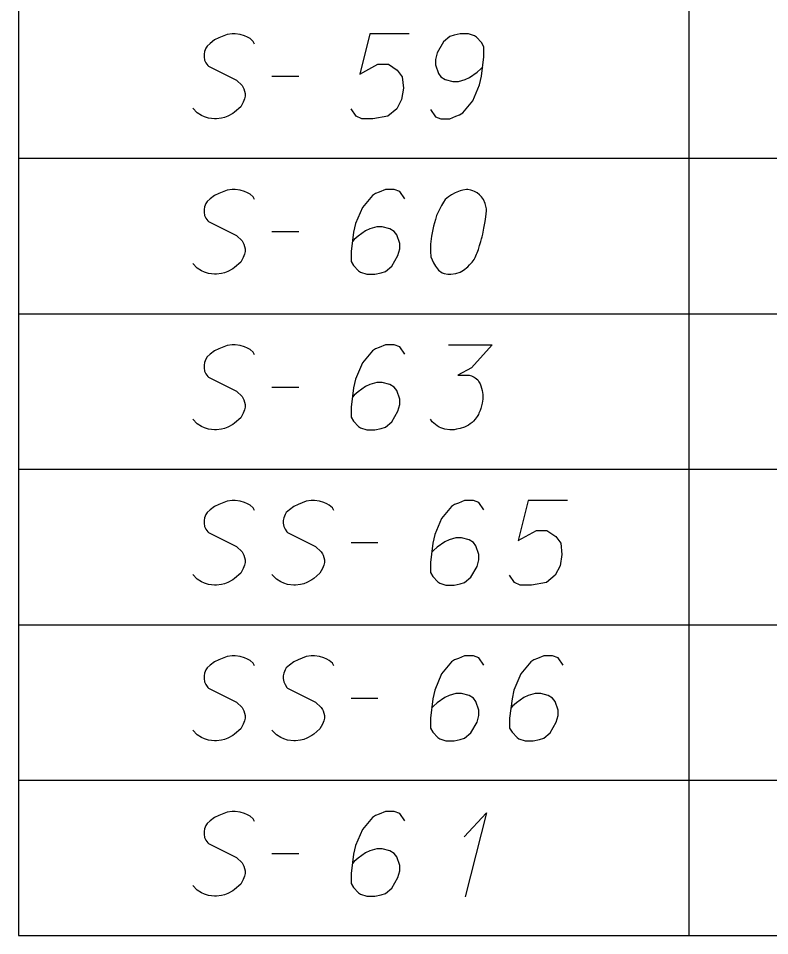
# Model space of a CAD drawing. Extents: x 2074207 to 2076812, y 516372 to 523312.
# Drawn here: x 2076260.6 to 2076303.1, y 518973.1 to 519025 of the extents above; entities that cross this region are included whole.
import ezdxf

# ---------------------------------------------------------------- set-up
doc = ezdxf.new("R2010")
doc.units = 0
for name, color, linetype in [('Prop DirtTable_ Soil Test Results - Outline (Major)', 7, 'Continuous'), ('Prop DirtTable_ Soil Test Results - Outline (Minor)', 7, 'Continuous'), ('Prop DirtTable_ Soil Test Results - Tx (Sample Data)', 7, 'Continuous')]:
    doc.layers.add(name, color=color, linetype=linetype)

msp = doc.modelspace()

# ---------------------------------------------------------------- linework, layer by layer
at = {"layer": 'Prop DirtTable_ Soil Test Results - Outline (Major)'}
for p, q in [((2076260.609, 519025.854), (2076260.609, 519017.054)), ((2076260.609, 519017.054), (2076260.609, 519008.254)), ((2076260.609, 519008.254), (2076260.609, 518999.454)), ((2076260.609, 518999.454), (2076260.609, 518990.654)), ((2076260.609, 518990.654), (2076260.609, 518981.854)), ((2076260.609, 518981.854), (2076260.609, 518973.054)), ((2076260.609, 518973.054), (2076811.903, 518973.054))]:
    msp.add_line(p, q, dxfattribs=at)
at = {"layer": 'Prop DirtTable_ Soil Test Results - Outline (Minor)'}
for p, q in [((2076298.546, 519025.854), (2076298.546, 519017.054)), ((2076260.609, 519017.054), (2076811.903, 519017.054)), ((2076260.609, 519017.054), (2076811.903, 519017.054)), ((2076298.546, 519017.054), (2076298.546, 519008.254)), ((2076260.609, 519008.254), (2076811.903, 519008.254)), ((2076260.609, 519008.254), (2076811.903, 519008.254)), ((2076298.546, 519008.254), (2076298.546, 518999.454)), ((2076260.609, 518999.454), (2076811.903, 518999.454)), ((2076260.609, 518999.454), (2076811.903, 518999.454)), ((2076298.546, 518999.454), (2076298.546, 518990.654)), ((2076260.609, 518990.654), (2076811.903, 518990.654)), ((2076260.609, 518990.654), (2076811.903, 518990.654)), ((2076298.546, 518990.654), (2076298.546, 518981.854)), ((2076260.609, 518981.854), (2076811.903, 518981.854)), ((2076260.609, 518981.854), (2076811.903, 518981.854)), ((2076298.546, 518981.854), (2076298.546, 518973.054)), ((2076260.609, 518973.054), (2076811.903, 518973.054))]:
    msp.add_line(p, q, dxfattribs=at)
at = {"layer": 'Prop DirtTable_ Soil Test Results - Tx (Sample Data)'}
for points in [[(2076273.968, 519023.517), (2076273.897, 519023.668), (2076273.721, 519023.82), (2076273.58, 519023.895), (2076273.403, 519023.971), (2076273.157, 519024.046), (2076272.874, 519024.084), (2076272.698, 519024.084), (2076272.416, 519024.046), (2076271.957, 519023.857), (2076271.71, 519023.744), (2076271.463, 519023.555), (2076271.287, 519023.404), (2076271.216, 519023.29), (2076271.146, 519023.101), (2076271.111, 519022.95), (2076271.111, 519022.799), (2076271.146, 519022.61), (2076271.216, 519022.459), (2076271.322, 519022.308), (2076271.358, 519022.27), (2076272.945, 519021.476), (2076273.262, 519021.174), (2076273.333, 519021.061), (2076273.368, 519020.985), (2076273.439, 519020.72), (2076273.439, 519020.569), (2076273.403, 519020.418), (2076273.333, 519020.229), (2076273.192, 519019.964), (2076272.839, 519019.662), (2076272.733, 519019.587), (2076272.451, 519019.435), (2076272.275, 519019.36), (2076272.098, 519019.322), (2076271.816, 519019.284), (2076271.71, 519019.284), (2076271.358, 519019.322), (2076271.146, 519019.398), (2076270.969, 519019.473), (2076270.723, 519019.624), (2076270.476, 519019.889)], [(2076282.716, 519024.084), (2076280.494, 519024.084), (2076279.929, 519021.816), (2076280.952, 519022.383), (2076281.552, 519022.383), (2076282.046, 519022.043), (2076282.328, 519021.665), (2076282.399, 519021.023), (2076282.293, 519020.38), (2076282.011, 519019.851), (2076281.517, 519019.435), (2076280.67, 519019.284), (2076280.035, 519019.284), (2076279.718, 519019.435), (2076279.436, 519019.851)], [(2076283.916, 519019.813), (2076284.198, 519019.398), (2076284.515, 519019.284), (2076285.009, 519019.284), (2076285.362, 519019.435), (2076285.574, 519019.511), (2076285.75, 519019.624), (2076286.314, 519020.305), (2076286.702, 519021.212), (2076286.808, 519021.703), (2076286.949, 519022.799), (2076286.949, 519023.366), (2076286.808, 519023.593), (2076286.526, 519023.895), (2076286.42, 519023.971), (2076286.067, 519024.084), (2076285.609, 519024.084), (2076285.256, 519024.009), (2076285.009, 519023.933), (2076284.656, 519023.631), (2076284.304, 519023.026), (2076284.198, 519022.648), (2076284.198, 519022.346), (2076284.374, 519021.854), (2076284.515, 519021.665), (2076284.762, 519021.514), (2076285.186, 519021.401), (2076285.503, 519021.401), (2076285.891, 519021.514), (2076286.138, 519021.627), (2076286.561, 519021.93), (2076286.773, 519022.119), (2076286.879, 519022.232)], [(2076274.956, 519021.703), (2076276.472, 519021.703)], [(2076273.968, 519014.717), (2076273.897, 519014.868), (2076273.721, 519015.02), (2076273.58, 519015.095), (2076273.403, 519015.171), (2076273.157, 519015.246), (2076272.874, 519015.284), (2076272.698, 519015.284), (2076272.416, 519015.246), (2076271.957, 519015.057), (2076271.71, 519014.944), (2076271.463, 519014.755), (2076271.287, 519014.604), (2076271.216, 519014.49), (2076271.146, 519014.301), (2076271.111, 519014.15), (2076271.111, 519013.999), (2076271.146, 519013.81), (2076271.216, 519013.659), (2076271.322, 519013.508), (2076271.358, 519013.47), (2076272.945, 519012.676), (2076273.262, 519012.374), (2076273.333, 519012.261), (2076273.368, 519012.185), (2076273.439, 519011.92), (2076273.439, 519011.769), (2076273.403, 519011.618), (2076273.333, 519011.429), (2076273.192, 519011.164), (2076272.839, 519010.862), (2076272.733, 519010.787), (2076272.451, 519010.635), (2076272.275, 519010.56), (2076272.098, 519010.522), (2076271.816, 519010.484), (2076271.71, 519010.484), (2076271.358, 519010.522), (2076271.146, 519010.598), (2076270.969, 519010.673), (2076270.723, 519010.824), (2076270.476, 519011.089)], [(2076282.469, 519014.755), (2076282.187, 519015.171), (2076281.87, 519015.284), (2076281.376, 519015.284), (2076281.023, 519015.133), (2076280.811, 519015.057), (2076280.635, 519014.944), (2076280.071, 519014.264), (2076279.683, 519013.357), (2076279.577, 519012.865), (2076279.436, 519011.769), (2076279.436, 519011.202), (2076279.577, 519010.975), (2076279.859, 519010.673), (2076279.965, 519010.598), (2076280.318, 519010.484), (2076280.776, 519010.484), (2076281.129, 519010.56), (2076281.376, 519010.635), (2076281.729, 519010.938), (2076282.081, 519011.542), (2076282.187, 519011.92), (2076282.187, 519012.223), (2076282.011, 519012.714), (2076281.87, 519012.903), (2076281.623, 519013.054), (2076281.199, 519013.168), (2076280.882, 519013.168), (2076280.494, 519013.054), (2076280.247, 519012.941), (2076279.824, 519012.638), (2076279.612, 519012.449), (2076279.506, 519012.336)], [(2076286.032, 519015.284), (2076285.962, 519015.284), (2076285.75, 519015.246), (2076285.609, 519015.209), (2076285.503, 519015.171), (2076285.327, 519015.095), (2076285.115, 519014.982), (2076284.939, 519014.868), (2076284.762, 519014.717), (2076284.656, 519014.566), (2076284.551, 519014.377), (2076284.445, 519014.188), (2076284.339, 519013.961), (2076284.268, 519013.81), (2076284.198, 519013.583), (2076284.092, 519013.205), (2076283.986, 519012.638), (2076283.916, 519012.185), (2076283.916, 519011.769), (2076283.951, 519011.467), (2076284.092, 519011.127), (2076284.198, 519010.938), (2076284.374, 519010.711), (2076284.586, 519010.56), (2076284.692, 519010.522), (2076284.903, 519010.484), (2076285.08, 519010.484), (2076285.362, 519010.522), (2076285.609, 519010.598), (2076285.785, 519010.711), (2076286.032, 519010.9), (2076286.138, 519011.013), (2076286.279, 519011.164), (2076286.385, 519011.316), (2076286.455, 519011.429), (2076286.526, 519011.618), (2076286.561, 519011.694), (2076286.632, 519011.883), (2076286.702, 519012.109), (2076286.773, 519012.336), (2076286.808, 519012.487), (2076286.843, 519012.601), (2076286.879, 519012.752), (2076286.949, 519013.092), (2076286.985, 519013.281), (2076287.02, 519013.47), (2076287.055, 519013.735), (2076287.09, 519014.075), (2076287.09, 519014.188), (2076287.055, 519014.339), (2076287.02, 519014.49), (2076286.914, 519014.717), (2076286.808, 519014.868), (2076286.702, 519014.982), (2076286.561, 519015.095), (2076286.42, 519015.171), (2076286.314, 519015.209), (2076286.209, 519015.246), (2076286.032, 519015.284)], [(2076274.956, 519012.903), (2076276.472, 519012.903)], [(2076273.968, 519005.917), (2076273.897, 519006.068), (2076273.721, 519006.22), (2076273.58, 519006.295), (2076273.403, 519006.371), (2076273.157, 519006.446), (2076272.874, 519006.484), (2076272.698, 519006.484), (2076272.416, 519006.446), (2076271.957, 519006.257), (2076271.71, 519006.144), (2076271.463, 519005.955), (2076271.287, 519005.804), (2076271.216, 519005.69), (2076271.146, 519005.501), (2076271.111, 519005.35), (2076271.111, 519005.199), (2076271.146, 519005.01), (2076271.216, 519004.859), (2076271.322, 519004.708), (2076271.358, 519004.67), (2076272.945, 519003.876), (2076273.262, 519003.574), (2076273.333, 519003.461), (2076273.368, 519003.385), (2076273.439, 519003.12), (2076273.439, 519002.969), (2076273.403, 519002.818), (2076273.333, 519002.629), (2076273.192, 519002.364), (2076272.839, 519002.062), (2076272.733, 519001.987), (2076272.451, 519001.835), (2076272.275, 519001.76), (2076272.098, 519001.722), (2076271.816, 519001.684), (2076271.71, 519001.684), (2076271.358, 519001.722), (2076271.146, 519001.798), (2076270.969, 519001.873), (2076270.723, 519002.024), (2076270.476, 519002.289)], [(2076282.469, 519005.955), (2076282.187, 519006.371), (2076281.87, 519006.484), (2076281.376, 519006.484), (2076281.023, 519006.333), (2076280.811, 519006.257), (2076280.635, 519006.144), (2076280.071, 519005.464), (2076279.683, 519004.557), (2076279.577, 519004.065), (2076279.436, 519002.969), (2076279.436, 519002.402), (2076279.577, 519002.175), (2076279.859, 519001.873), (2076279.965, 519001.798), (2076280.318, 519001.684), (2076280.776, 519001.684), (2076281.129, 519001.76), (2076281.376, 519001.835), (2076281.729, 519002.138), (2076282.081, 519002.742), (2076282.187, 519003.12), (2076282.187, 519003.423), (2076282.011, 519003.914), (2076281.87, 519004.103), (2076281.623, 519004.254), (2076281.199, 519004.368), (2076280.882, 519004.368), (2076280.494, 519004.254), (2076280.247, 519004.141), (2076279.824, 519003.838), (2076279.612, 519003.649), (2076279.506, 519003.536)], [(2076284.939, 519006.484), (2076287.408, 519006.484), (2076286.244, 519005.199), (2076285.468, 519004.783), (2076286.103, 519004.783), (2076286.244, 519004.746), (2076286.314, 519004.708), (2076286.385, 519004.67), (2076286.455, 519004.632), (2076286.597, 519004.519), (2076286.667, 519004.405), (2076286.738, 519004.292), (2076286.773, 519004.179), (2076286.843, 519003.914), (2076286.879, 519003.687), (2076286.879, 519003.574), (2076286.879, 519003.423), (2076286.843, 519003.196), (2076286.808, 519003.045), (2076286.773, 519002.894), (2076286.738, 519002.78), (2076286.702, 519002.705), (2076286.667, 519002.629), (2076286.632, 519002.553), (2076286.561, 519002.44), (2076286.455, 519002.289), (2076286.35, 519002.175), (2076286.279, 519002.1), (2076286.173, 519002.024), (2076286.067, 519001.949), (2076285.926, 519001.873), (2076285.856, 519001.835), (2076285.609, 519001.76), (2076285.397, 519001.722), (2076285.256, 519001.684), (2076285.009, 519001.684), (2076284.727, 519001.722), (2076284.621, 519001.76), (2076284.515, 519001.798), (2076284.409, 519001.835), (2076284.304, 519001.911), (2076284.198, 519001.987), (2076284.021, 519002.138), (2076283.916, 519002.289)], [(2076274.956, 519004.103), (2076276.472, 519004.103)], [(2076273.968, 518997.117), (2076273.897, 518997.268), (2076273.721, 518997.42), (2076273.58, 518997.495), (2076273.403, 518997.571), (2076273.157, 518997.646), (2076272.874, 518997.684), (2076272.698, 518997.684), (2076272.416, 518997.646), (2076271.957, 518997.457), (2076271.71, 518997.344), (2076271.463, 518997.155), (2076271.287, 518997.004), (2076271.216, 518996.89), (2076271.146, 518996.701), (2076271.111, 518996.55), (2076271.111, 518996.399), (2076271.146, 518996.21), (2076271.216, 518996.059), (2076271.322, 518995.908), (2076271.358, 518995.87), (2076272.945, 518995.076), (2076273.262, 518994.774), (2076273.333, 518994.661), (2076273.368, 518994.585), (2076273.439, 518994.32), (2076273.439, 518994.169), (2076273.403, 518994.018), (2076273.333, 518993.829), (2076273.192, 518993.564), (2076272.839, 518993.262), (2076272.733, 518993.187), (2076272.451, 518993.035), (2076272.275, 518992.96), (2076272.098, 518992.922), (2076271.816, 518992.884), (2076271.71, 518992.884), (2076271.358, 518992.922), (2076271.146, 518992.998), (2076270.969, 518993.073), (2076270.723, 518993.224), (2076270.476, 518993.489)], [(2076278.448, 518997.117), (2076278.377, 518997.268), (2076278.201, 518997.42), (2076278.06, 518997.495), (2076277.883, 518997.571), (2076277.637, 518997.646), (2076277.354, 518997.684), (2076277.178, 518997.684), (2076276.896, 518997.646), (2076276.437, 518997.457), (2076276.19, 518997.344), (2076275.943, 518997.155), (2076275.767, 518997.004), (2076275.696, 518996.89), (2076275.626, 518996.701), (2076275.591, 518996.55), (2076275.591, 518996.399), (2076275.626, 518996.21), (2076275.696, 518996.059), (2076275.802, 518995.908), (2076275.838, 518995.87), (2076277.425, 518995.076), (2076277.742, 518994.774), (2076277.813, 518994.661), (2076277.848, 518994.585), (2076277.919, 518994.32), (2076277.919, 518994.169), (2076277.883, 518994.018), (2076277.813, 518993.829), (2076277.672, 518993.564), (2076277.319, 518993.262), (2076277.213, 518993.187), (2076276.931, 518993.035), (2076276.755, 518992.96), (2076276.578, 518992.922), (2076276.296, 518992.884), (2076276.19, 518992.884), (2076275.838, 518992.922), (2076275.626, 518992.998), (2076275.449, 518993.073), (2076275.203, 518993.224), (2076274.956, 518993.489)], [(2076286.949, 518997.155), (2076286.667, 518997.571), (2076286.35, 518997.684), (2076285.856, 518997.684), (2076285.503, 518997.533), (2076285.291, 518997.457), (2076285.115, 518997.344), (2076284.551, 518996.664), (2076284.163, 518995.757), (2076284.057, 518995.265), (2076283.916, 518994.169), (2076283.916, 518993.602), (2076284.057, 518993.375), (2076284.339, 518993.073), (2076284.445, 518992.998), (2076284.798, 518992.884), (2076285.256, 518992.884), (2076285.609, 518992.96), (2076285.856, 518993.035), (2076286.209, 518993.338), (2076286.561, 518993.942), (2076286.667, 518994.32), (2076286.667, 518994.623), (2076286.491, 518995.114), (2076286.35, 518995.303), (2076286.103, 518995.454), (2076285.679, 518995.568), (2076285.362, 518995.568), (2076284.974, 518995.454), (2076284.727, 518995.341), (2076284.304, 518995.038), (2076284.092, 518994.849), (2076283.986, 518994.736)], [(2076291.676, 518997.684), (2076289.454, 518997.684), (2076288.889, 518995.416), (2076289.912, 518995.983), (2076290.512, 518995.983), (2076291.006, 518995.643), (2076291.288, 518995.265), (2076291.359, 518994.623), (2076291.253, 518993.98), (2076290.971, 518993.451), (2076290.477, 518993.035), (2076289.63, 518992.884), (2076288.995, 518992.884), (2076288.678, 518993.035), (2076288.396, 518993.451)], [(2076279.436, 518995.303), (2076280.952, 518995.303)], [(2076273.968, 518988.317), (2076273.897, 518988.468), (2076273.721, 518988.62), (2076273.58, 518988.695), (2076273.403, 518988.771), (2076273.157, 518988.846), (2076272.874, 518988.884), (2076272.698, 518988.884), (2076272.416, 518988.846), (2076271.957, 518988.657), (2076271.71, 518988.544), (2076271.463, 518988.355), (2076271.287, 518988.204), (2076271.216, 518988.09), (2076271.146, 518987.901), (2076271.111, 518987.75), (2076271.111, 518987.599), (2076271.146, 518987.41), (2076271.216, 518987.259), (2076271.322, 518987.108), (2076271.358, 518987.07), (2076272.945, 518986.276), (2076273.262, 518985.974), (2076273.333, 518985.861), (2076273.368, 518985.785), (2076273.439, 518985.52), (2076273.439, 518985.369), (2076273.403, 518985.218), (2076273.333, 518985.029), (2076273.192, 518984.764), (2076272.839, 518984.462), (2076272.733, 518984.387), (2076272.451, 518984.235), (2076272.275, 518984.16), (2076272.098, 518984.122), (2076271.816, 518984.084), (2076271.71, 518984.084), (2076271.358, 518984.122), (2076271.146, 518984.198), (2076270.969, 518984.273), (2076270.723, 518984.424), (2076270.476, 518984.689)], [(2076278.448, 518988.317), (2076278.377, 518988.468), (2076278.201, 518988.62), (2076278.06, 518988.695), (2076277.883, 518988.771), (2076277.637, 518988.846), (2076277.354, 518988.884), (2076277.178, 518988.884), (2076276.896, 518988.846), (2076276.437, 518988.657), (2076276.19, 518988.544), (2076275.943, 518988.355), (2076275.767, 518988.204), (2076275.696, 518988.09), (2076275.626, 518987.901), (2076275.591, 518987.75), (2076275.591, 518987.599), (2076275.626, 518987.41), (2076275.696, 518987.259), (2076275.802, 518987.108), (2076275.838, 518987.07), (2076277.425, 518986.276), (2076277.742, 518985.974), (2076277.813, 518985.861), (2076277.848, 518985.785), (2076277.919, 518985.52), (2076277.919, 518985.369), (2076277.883, 518985.218), (2076277.813, 518985.029), (2076277.672, 518984.764), (2076277.319, 518984.462), (2076277.213, 518984.387), (2076276.931, 518984.235), (2076276.755, 518984.16), (2076276.578, 518984.122), (2076276.296, 518984.084), (2076276.19, 518984.084), (2076275.838, 518984.122), (2076275.626, 518984.198), (2076275.449, 518984.273), (2076275.203, 518984.424), (2076274.956, 518984.689)], [(2076286.949, 518988.355), (2076286.667, 518988.771), (2076286.35, 518988.884), (2076285.856, 518988.884), (2076285.503, 518988.733), (2076285.291, 518988.657), (2076285.115, 518988.544), (2076284.551, 518987.864), (2076284.163, 518986.957), (2076284.057, 518986.465), (2076283.916, 518985.369), (2076283.916, 518984.802), (2076284.057, 518984.575), (2076284.339, 518984.273), (2076284.445, 518984.198), (2076284.798, 518984.084), (2076285.256, 518984.084), (2076285.609, 518984.16), (2076285.856, 518984.235), (2076286.209, 518984.538), (2076286.561, 518985.142), (2076286.667, 518985.52), (2076286.667, 518985.823), (2076286.491, 518986.314), (2076286.35, 518986.503), (2076286.103, 518986.654), (2076285.679, 518986.768), (2076285.362, 518986.768), (2076284.974, 518986.654), (2076284.727, 518986.541), (2076284.304, 518986.238), (2076284.092, 518986.049), (2076283.986, 518985.936)], [(2076291.429, 518988.355), (2076291.147, 518988.771), (2076290.83, 518988.884), (2076290.336, 518988.884), (2076289.983, 518988.733), (2076289.771, 518988.657), (2076289.595, 518988.544), (2076289.031, 518987.864), (2076288.643, 518986.957), (2076288.537, 518986.465), (2076288.396, 518985.369), (2076288.396, 518984.802), (2076288.537, 518984.575), (2076288.819, 518984.273), (2076288.925, 518984.198), (2076289.278, 518984.084), (2076289.736, 518984.084), (2076290.089, 518984.16), (2076290.336, 518984.235), (2076290.689, 518984.538), (2076291.041, 518985.142), (2076291.147, 518985.52), (2076291.147, 518985.823), (2076290.971, 518986.314), (2076290.83, 518986.503), (2076290.583, 518986.654), (2076290.159, 518986.768), (2076289.842, 518986.768), (2076289.454, 518986.654), (2076289.207, 518986.541), (2076288.784, 518986.238), (2076288.572, 518986.049), (2076288.466, 518985.936)], [(2076279.436, 518986.503), (2076280.952, 518986.503)], [(2076273.968, 518979.517), (2076273.897, 518979.668), (2076273.721, 518979.82), (2076273.58, 518979.895), (2076273.403, 518979.971), (2076273.157, 518980.046), (2076272.874, 518980.084), (2076272.698, 518980.084), (2076272.416, 518980.046), (2076271.957, 518979.857), (2076271.71, 518979.744), (2076271.463, 518979.555), (2076271.287, 518979.404), (2076271.216, 518979.29), (2076271.146, 518979.101), (2076271.111, 518978.95), (2076271.111, 518978.799), (2076271.146, 518978.61), (2076271.216, 518978.459), (2076271.322, 518978.308), (2076271.358, 518978.27), (2076272.945, 518977.476), (2076273.262, 518977.174), (2076273.333, 518977.061), (2076273.368, 518976.985), (2076273.439, 518976.72), (2076273.439, 518976.569), (2076273.403, 518976.418), (2076273.333, 518976.229), (2076273.192, 518975.964), (2076272.839, 518975.662), (2076272.733, 518975.587), (2076272.451, 518975.435), (2076272.275, 518975.36), (2076272.098, 518975.322), (2076271.816, 518975.284), (2076271.71, 518975.284), (2076271.358, 518975.322), (2076271.146, 518975.398), (2076270.969, 518975.473), (2076270.723, 518975.624), (2076270.476, 518975.889)], [(2076282.469, 518979.555), (2076282.187, 518979.971), (2076281.87, 518980.084), (2076281.376, 518980.084), (2076281.023, 518979.933), (2076280.811, 518979.857), (2076280.635, 518979.744), (2076280.071, 518979.064), (2076279.683, 518978.157), (2076279.577, 518977.665), (2076279.436, 518976.569), (2076279.436, 518976.002), (2076279.577, 518975.775), (2076279.859, 518975.473), (2076279.965, 518975.398), (2076280.318, 518975.284), (2076280.776, 518975.284), (2076281.129, 518975.36), (2076281.376, 518975.435), (2076281.729, 518975.738), (2076282.081, 518976.342), (2076282.187, 518976.72), (2076282.187, 518977.023), (2076282.011, 518977.514), (2076281.87, 518977.703), (2076281.623, 518977.854), (2076281.199, 518977.968), (2076280.882, 518977.968), (2076280.494, 518977.854), (2076280.247, 518977.741), (2076279.824, 518977.438), (2076279.612, 518977.249), (2076279.506, 518977.136)], [(2076285.82, 518978.648), (2076287.09, 518980.009), (2076285.891, 518975.246)], [(2076274.956, 518977.703), (2076276.472, 518977.703)]]:
    msp.add_lwpolyline(points, dxfattribs=at)

doc.saveas('drawing.dxf')
